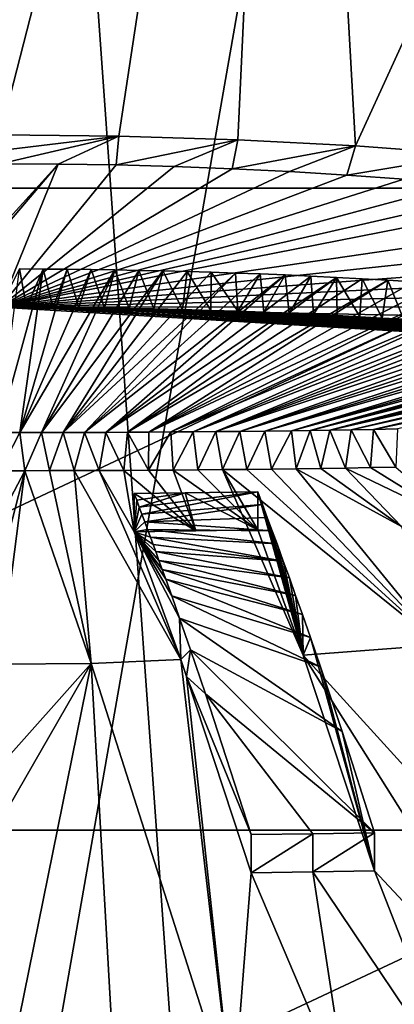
# Model space of a CAD drawing. Header units: millimetres. Extents: x -24 to 24, y 0 to 188.
# Tile 421 of 460: x 0.05 to 0.987, y 172.76 to 175.224. Entities that reach past the tile are written whole.
import ezdxf

# ---------------------------------------------------------------- set-up
doc = ezdxf.new("R2010")
doc.units = ezdxf.units.MM
doc.header["$LTSCALE"] = 58.620611
for name, color, linetype in [('169', 7, 'CONTINUOUS'), ('402', 7, 'CONTINUOUS'), ('409', 7, 'CONTINUOUS'), ('410', 7, 'CONTINUOUS'), ('413', 7, 'CONTINUOUS'), ('415', 7, 'CONTINUOUS'), ('423', 7, 'CONTINUOUS'), ('424', 7, 'CONTINUOUS'), ('425', 7, 'CONTINUOUS'), ('426', 7, 'CONTINUOUS'), ('431', 7, 'CONTINUOUS'), ('432', 7, 'CONTINUOUS'), ('78', 7, 'CONTINUOUS'), ('80', 7, 'CONTINUOUS')]:
    doc.layers.add(name, color=color, linetype=linetype)

msp = doc.modelspace()

# ---------------------------------------------------------------- linework, layer by layer
at = {"layer": '169', "color": 7, "linetype": 'CONTINUOUS'}
for points in [[(0, 147.642, 255.5309), (2.2148, 147.6112, 255.4333), (0, 178.708, 246.0331), (0, 147.642, 255.5309)], [(0, 178.708, 246.0331), (2.2148, 147.6112, 255.4333), (2.2341, 178.675, 245.9355), (0, 178.708, 246.0331)]]:
    msp.add_3dface(points, dxfattribs=at)
at = {"layer": '402', "color": 7, "linetype": 'CONTINUOUS'}
for points in [[(-0.7292, 177.7776, 235.2045), (0.7295, 177.7774, 235.2045), (-0.595, 174.9235, 226.152), (-0.7292, 177.7776, 235.2045)], [(-0.595, 174.9235, 226.152), (0.7295, 177.7774, 235.2045), (-0.2978, 174.9327, 226.1809), (-0.595, 174.9235, 226.152)], [(0.7295, 177.7774, 235.2045), (0.0003, 174.9357, 226.1905), (-0.2978, 174.9327, 226.1809), (0.7295, 177.7774, 235.2045)], [(0.0003, 174.9357, 226.1905), (0.7295, 177.7774, 235.2045), (0.2984, 174.9326, 226.1809), (0.0003, 174.9357, 226.1905)], [(0.2984, 174.9326, 226.1809), (0.7295, 177.7774, 235.2045), (0.5956, 174.9233, 226.152), (0.2984, 174.9326, 226.1809)], [(0.5956, 174.9233, 226.152), (0.7295, 177.7774, 235.2045), (0.8898, 174.9079, 226.1041), (0.5956, 174.9233, 226.152)], [(0.7295, 177.7774, 235.2045), (2.1799, 177.7285, 235.0575), (0.8898, 174.9079, 226.1041), (0.7295, 177.7774, 235.2045)], [(0.8898, 174.9079, 226.1041), (2.1799, 177.7285, 235.0575), (1.1791, 174.8865, 226.0375), (0.8898, 174.9079, 226.1041)]]:
    msp.add_3dface(points, dxfattribs=at)
at = {"layer": '409', "color": 7, "linetype": 'CONTINUOUS'}
for points in [[(0.0003, 174.9357, 226.1905), (0.2984, 174.9326, 226.1809), (0.0003, 174.8963, 226.0544), (0.0003, 174.9357, 226.1905)], [(0.2984, 174.9326, 226.1809), (0.0003, 174.8633, 225.9165), (0.0003, 174.8963, 226.0544), (0.2984, 174.9326, 226.1809)], [(0.0003, 174.8633, 225.9165), (0.2984, 174.9326, 226.1809), (0.1463, 174.8625, 225.9141), (0.0003, 174.8633, 225.9165)], [(0.1463, 174.8625, 225.9141), (0.2984, 174.9326, 226.1809), (0.2915, 174.8602, 225.9067), (0.1463, 174.8625, 225.9141)], [(0.2984, 174.9326, 226.1809), (0.5956, 174.9233, 226.152), (0.2915, 174.8602, 225.9067), (0.2984, 174.9326, 226.1809)], [(0.2915, 174.8602, 225.9067), (0.5956, 174.9233, 226.152), (0.4366, 174.8562, 225.8945), (0.2915, 174.8602, 225.9067)], [(0.4366, 174.8562, 225.8945), (0.5956, 174.9233, 226.152), (0.5814, 174.8507, 225.8775), (0.4366, 174.8562, 225.8945)], [(0.5956, 174.9233, 226.152), (0.8898, 174.9079, 226.1041), (0.5814, 174.8507, 225.8775), (0.5956, 174.9233, 226.152)], [(0.5814, 174.8507, 225.8775), (0.8898, 174.9079, 226.1041), (0.7254, 174.8437, 225.8555), (0.5814, 174.8507, 225.8775)], [(0.7254, 174.8437, 225.8555), (0.8898, 174.9079, 226.1041), (0.8687, 174.8351, 225.8287), (0.7254, 174.8437, 225.8555)], [(0.8898, 174.9079, 226.1041), (1.1791, 174.8865, 226.0375), (0.8687, 174.8351, 225.8287), (0.8898, 174.9079, 226.1041)], [(0.8687, 174.8351, 225.8287), (1.1791, 174.8865, 226.0375), (1.011, 174.8249, 225.7971), (0.8687, 174.8351, 225.8287)]]:
    msp.add_3dface(points, dxfattribs=at)
at = {"layer": '410', "color": 7, "linetype": 'CONTINUOUS'}
for points in [[(0.0003, 174.8633, 225.9165), (0.1463, 174.8625, 225.9141), (0.0003, 174.7024, 225.1958), (0.0003, 174.8633, 225.9165)], [(0.1463, 174.8625, 225.9141), (0.2915, 174.8602, 225.9067), (0.0003, 174.5045, 224.3822), (0.1463, 174.8625, 225.9141)], [(0.1463, 174.8625, 225.9141), (0.0003, 174.5045, 224.3822), (0.0003, 174.6911, 225.1477), (0.1463, 174.8625, 225.9141)], [(0.0003, 174.7024, 225.1958), (0.1463, 174.8625, 225.9141), (0.0003, 174.6911, 225.1477), (0.0003, 174.7024, 225.1958)], [(0.2915, 174.8602, 225.9067), (0.4366, 174.8562, 225.8945), (0.0003, 174.5045, 224.3822), (0.2915, 174.8602, 225.9067)], [(0.4366, 174.8562, 225.8945), (0.5814, 174.8507, 225.8775), (0.0003, 174.5045, 224.3822), (0.4366, 174.8562, 225.8945)], [(0.5814, 174.8507, 225.8775), (0.7254, 174.8437, 225.8555), (0.0003, 174.5045, 224.3822), (0.5814, 174.8507, 225.8775)], [(0.7254, 174.8437, 225.8555), (0.8687, 174.8351, 225.8287), (0.0003, 174.5045, 224.3822), (0.7254, 174.8437, 225.8555)], [(0.8687, 174.8351, 225.8287), (1.011, 174.8249, 225.7971), (0.0003, 174.5045, 224.3822), (0.8687, 174.8351, 225.8287)], [(1.011, 174.8249, 225.7971), (1.1519, 174.8133, 225.7607), (0.0003, 174.5045, 224.3822), (1.011, 174.8249, 225.7971)], [(1.1519, 174.8133, 225.7607), (1.2913, 174.8001, 225.7196), (0.0003, 174.5045, 224.3822), (1.1519, 174.8133, 225.7607)], [(1.2913, 174.8001, 225.7196), (1.4289, 174.7854, 225.6739), (0.0003, 174.5045, 224.3822), (1.2913, 174.8001, 225.7196)], [(1.4289, 174.7854, 225.6739), (1.6976, 174.7518, 225.569), (0.0003, 174.5045, 224.3822), (1.4289, 174.7854, 225.6739)], [(1.6976, 174.7518, 225.569), (1.9568, 174.7126, 225.4466), (0.0003, 174.5045, 224.3822), (1.6976, 174.7518, 225.569)], [(1.9568, 174.7126, 225.4466), (2.2055, 174.6682, 225.3076), (0.0003, 174.5045, 224.3822), (1.9568, 174.7126, 225.4466)], [(2.2055, 174.6682, 225.3076), (2.4421, 174.6186, 225.1527), (0.0003, 174.5045, 224.3822), (2.2055, 174.6682, 225.3076)], [(2.4421, 174.6186, 225.1527), (2.6657, 174.5644, 224.9829), (0.0003, 174.5045, 224.3822), (2.4421, 174.6186, 225.1527)], [(2.6657, 174.5644, 224.9829), (2.8755, 174.5057, 224.7989), (0.0003, 174.5045, 224.3822), (2.6657, 174.5644, 224.9829)], [(2.8755, 174.5057, 224.7989), (3.0703, 174.4428, 224.6018), (0.0003, 174.5045, 224.3822), (2.8755, 174.5057, 224.7989)], [(3.0703, 174.4428, 224.6018), (3.1602, 174.4106, 224.5006), (0.0003, 174.5045, 224.3822), (3.0703, 174.4428, 224.6018)], [(0.0003, 174.5045, 224.3822), (3.1602, 174.4106, 224.5006), (3.1475, 174.3151, 224.1243), (0.0003, 174.5045, 224.3822)], [(0.0675, 174.5043, 224.3819), (0.0003, 174.5045, 224.3822), (3.1475, 174.3151, 224.1243), (0.0675, 174.5043, 224.3819)], [(0.1336, 174.5039, 224.3809), (0.0675, 174.5043, 224.3819), (3.1475, 174.3151, 224.1243), (0.1336, 174.5039, 224.3809)], [(0.1984, 174.5033, 224.3795), (0.1336, 174.5039, 224.3809), (3.1475, 174.3151, 224.1243), (0.1984, 174.5033, 224.3795)], [(0.262, 174.5024, 224.3775), (0.1984, 174.5033, 224.3795), (3.1475, 174.3151, 224.1243), (0.262, 174.5024, 224.3775)], [(0.3244, 174.5013, 224.3751), (0.262, 174.5024, 224.3775), (3.1475, 174.3151, 224.1243), (0.3244, 174.5013, 224.3751)], [(0.3857, 174.5, 224.3722), (0.3244, 174.5013, 224.3751), (3.1475, 174.3151, 224.1243), (0.3857, 174.5, 224.3722)], [(0.4578, 174.4983, 224.3682), (0.3857, 174.5, 224.3722), (3.1475, 174.3151, 224.1243), (0.4578, 174.4983, 224.3682)], [(0.528, 174.4962, 224.3636), (0.4578, 174.4983, 224.3682), (3.1475, 174.3151, 224.1243), (0.528, 174.4962, 224.3636)], [(0.5958, 174.494, 224.3585), (0.528, 174.4962, 224.3636), (3.1475, 174.3151, 224.1243), (0.5958, 174.494, 224.3585)], [(0.6612, 174.4915, 224.3529), (0.5958, 174.494, 224.3585), (3.1475, 174.3151, 224.1243), (0.6612, 174.4915, 224.3529)], [(0.7242, 174.4889, 224.347), (0.6612, 174.4915, 224.3529), (3.1475, 174.3151, 224.1243), (0.7242, 174.4889, 224.347)], [(0.785, 174.4862, 224.3408), (0.7242, 174.4889, 224.347), (3.1475, 174.3151, 224.1243), (0.785, 174.4862, 224.3408)], [(0.844, 174.4833, 224.3341), (0.785, 174.4862, 224.3408), (3.1475, 174.3151, 224.1243), (0.844, 174.4833, 224.3341)], [(0.9012, 174.4803, 224.3272), (0.844, 174.4833, 224.3341), (3.1475, 174.3151, 224.1243), (0.9012, 174.4803, 224.3272)], [(0.9565, 174.4772, 224.32), (0.9012, 174.4803, 224.3272), (3.1475, 174.3151, 224.1243), (0.9565, 174.4772, 224.32)], [(1.0099, 174.474, 224.3125), (0.9565, 174.4772, 224.32), (3.1475, 174.3151, 224.1243), (1.0099, 174.474, 224.3125)], [(0.0003, 174.095, 222.8861), (0.0627, 174.095, 222.8865), (0.0003, 173.9768, 222.4909), (0.0003, 174.095, 222.8861)], [(0.0003, 173.9768, 222.4909), (0.0627, 174.095, 222.8865), (0.0003, 173.8547, 222.0969), (0.0003, 173.9768, 222.4909)], [(0.0003, 173.8547, 222.0969), (0.0627, 174.095, 222.8865), (0.0003, 173.6107, 221.3477), (0.0003, 173.8547, 222.0969)], [(0.0003, 173.6107, 221.3477), (0.0627, 174.095, 222.8865), (0.2288, 173.6127, 221.3558), (0.0003, 173.6107, 221.3477)], [(0.0627, 174.095, 222.8865), (0.1249, 174.0952, 222.8874), (0.2288, 173.6127, 221.3558), (0.0627, 174.095, 222.8865)], [(0.1249, 174.0952, 222.8874), (0.1868, 174.0953, 222.8888), (0.2288, 173.6127, 221.3558), (0.1249, 174.0952, 222.8874)], [(0.1868, 174.0953, 222.8888), (0.2488, 174.0956, 222.8908), (0.4529, 173.6224, 221.3905), (0.1868, 174.0953, 222.8888)], [(0.2288, 173.6127, 221.3558), (0.1868, 174.0953, 222.8888), (0.4529, 173.6224, 221.3905), (0.2288, 173.6127, 221.3558)], [(0.2488, 174.0956, 222.8908), (0.3106, 174.0959, 222.8934), (0.3366, 173.9425, 222.3837), (0.2488, 174.0956, 222.8908)], [(0.4529, 173.6224, 221.3905), (0.2488, 174.0956, 222.8908), (0.3366, 173.9425, 222.3837), (0.4529, 173.6224, 221.3905)], [(0.3106, 174.0959, 222.8934), (0.3724, 174.0962, 222.8964), (0.4912, 173.9444, 222.395), (0.3106, 174.0959, 222.8934)], [(0.3366, 173.9425, 222.3837), (0.3106, 174.0959, 222.8934), (0.4912, 173.9444, 222.395), (0.3366, 173.9425, 222.3837)], [(0.3724, 174.0962, 222.8964), (0.434, 174.0967, 222.9), (0.4912, 173.9444, 222.395), (0.3724, 174.0962, 222.8964)], [(0.434, 174.0967, 222.9), (0.4956, 174.0972, 222.9042), (0.6455, 173.9469, 222.4106), (0.434, 174.0967, 222.9)], [(0.4912, 173.9444, 222.395), (0.434, 174.0967, 222.9), (0.6455, 173.9469, 222.4106), (0.4912, 173.9444, 222.395)], [(0.4956, 174.0972, 222.9042), (0.5571, 174.0977, 222.9089), (0.6455, 173.9469, 222.4106), (0.4956, 174.0972, 222.9042)], [(0.5571, 174.0977, 222.9089), (0.6185, 174.0984, 222.9143), (1.1011, 173.6592, 221.5396), (0.5571, 174.0977, 222.9089)], [(0.6455, 173.9469, 222.4106), (0.5571, 174.0977, 222.9089), (0.7594, 173.6336, 221.4381), (0.6455, 173.9469, 222.4106)], [(0.7594, 173.6336, 221.4381), (0.5571, 174.0977, 222.9089), (1.1011, 173.6592, 221.5396), (0.7594, 173.6336, 221.4381)], [(0.6185, 174.0984, 222.9143), (0.6799, 174.0991, 222.9202), (1.1011, 173.6592, 221.5396), (0.6185, 174.0984, 222.9143)], [(0.6799, 174.0991, 222.9202), (0.7415, 174.0999, 222.9267), (1.1011, 173.6592, 221.5396), (0.6799, 174.0991, 222.9202)], [(0.7415, 174.0999, 222.9267), (0.8031, 174.1008, 222.9338), (1.0056, 173.9556, 222.4635), (0.7415, 174.0999, 222.9267)], [(1.1011, 173.6592, 221.5396), (0.7415, 174.0999, 222.9267), (1.0056, 173.9556, 222.4635), (1.1011, 173.6592, 221.5396)], [(0.8031, 174.1008, 222.9338), (0.8651, 174.1018, 222.9416), (1.0056, 173.9556, 222.4635), (0.8031, 174.1008, 222.9338)], [(0.8651, 174.1018, 222.9416), (0.9276, 174.1029, 222.9502), (1.1576, 173.9605, 222.493), (0.8651, 174.1018, 222.9416)], [(1.0056, 173.9556, 222.4635), (0.8651, 174.1018, 222.9416), (1.1576, 173.9605, 222.493), (1.0056, 173.9556, 222.4635)], [(0.9276, 174.1029, 222.9502), (0.9907, 174.1041, 222.9596), (1.1576, 173.9605, 222.493), (0.9276, 174.1029, 222.9502)], [(1.7004, 172.5984, 218.7393), (0.7594, 173.6336, 221.4381), (1.1011, 173.6592, 221.5396), (1.7004, 172.5984, 218.7393)], [(1.7004, 172.5984, 218.7393), (1.4315, 172.5657, 218.6338), (0.7594, 173.6336, 221.4381), (1.7004, 172.5984, 218.7393)], [(0.7594, 173.6336, 221.4381), (1.4315, 172.5657, 218.6338), (0.938, 173.0936, 219.9285), (0.7594, 173.6336, 221.4381)], [(0.2924, 172.4931, 218.3994), (0.0003, 172.4901, 218.3895), (0.2288, 173.6127, 221.3558), (0.2924, 172.4931, 218.3994)], [(0.2288, 173.6127, 221.3558), (0.0003, 172.4901, 218.3895), (0.0003, 173.2162, 220.2271), (0.2288, 173.6127, 221.3558)], [(0.0003, 173.6107, 221.3477), (0.2288, 173.6127, 221.3558), (0.0003, 173.3568, 220.6149), (0.0003, 173.6107, 221.3477)], [(0.0003, 173.3568, 220.6149), (0.2288, 173.6127, 221.3558), (0.0003, 173.2162, 220.2271), (0.0003, 173.3568, 220.6149)], [(0.5837, 172.5023, 218.429), (0.2288, 173.6127, 221.3558), (0.4529, 173.6224, 221.3905), (0.5837, 172.5023, 218.429)], [(0.5837, 172.5023, 218.429), (0.2924, 172.4931, 218.3994), (0.2288, 173.6127, 221.3558), (0.5837, 172.5023, 218.429)], [(0.5837, 172.5023, 218.429), (0.4529, 173.6224, 221.3905), (0.4677, 173.5799, 221.2649), (0.5837, 172.5023, 218.429)], [(0.6293, 173.0888, 219.8993), (0.5837, 172.5023, 218.429), (0.4677, 173.5799, 221.2649), (0.6293, 173.0888, 219.8993)], [(0.8718, 172.5175, 218.4782), (0.5837, 172.5023, 218.429), (0.6293, 173.0888, 219.8993), (0.8718, 172.5175, 218.4782)], [(0.7838, 173.091, 219.9125), (0.8718, 172.5175, 218.4782), (0.6293, 173.0888, 219.8993), (0.7838, 173.091, 219.9125)], [(0.938, 173.0936, 219.9285), (1.1548, 172.5387, 218.5466), (0.7838, 173.091, 219.9125), (0.938, 173.0936, 219.9285)], [(1.1548, 172.5387, 218.5466), (0.8718, 172.5175, 218.4782), (0.7838, 173.091, 219.9125), (1.1548, 172.5387, 218.5466)], [(1.4315, 172.5657, 218.6338), (1.1548, 172.5387, 218.5466), (0.938, 173.0936, 219.9285), (1.4315, 172.5657, 218.6338)]]:
    msp.add_3dface(points, dxfattribs=at)
at = {"layer": '413', "color": 7, "linetype": 'CONTINUOUS'}
for points in [[(0.3429, 174.0214, 222.3003), (0.3366, 174.0379, 222.3537), (0.4639, 174.0394, 222.3627), (0.3429, 174.0214, 222.3003)], [(0.3493, 174.0041, 222.2447), (0.3429, 174.0214, 222.3003), (0.4639, 174.0394, 222.3627), (0.3493, 174.0041, 222.2447)], [(0.3561, 173.986, 222.1866), (0.3493, 174.0041, 222.2447), (0.6455, 174.0423, 222.3805), (0.3561, 173.986, 222.1866)], [(0.6455, 174.0423, 222.3805), (0.3493, 174.0041, 222.2447), (0.4639, 174.0394, 222.3627), (0.6455, 174.0423, 222.3805)], [(0.6574, 174.0108, 222.2788), (0.3561, 173.986, 222.1866), (0.6455, 174.0423, 222.3805), (0.6574, 174.0108, 222.2788)], [(0.3632, 173.967, 222.1261), (0.3561, 173.986, 222.1866), (0.6574, 174.0108, 222.2788), (0.3632, 173.967, 222.1261)], [(0.6696, 173.9781, 222.1744), (0.3632, 173.967, 222.1261), (0.6574, 174.0108, 222.2788), (0.6696, 173.9781, 222.1744)], [(0.6819, 173.9449, 222.0692), (0.3632, 173.967, 222.1261), (0.6696, 173.9781, 222.1744), (0.6819, 173.9449, 222.0692)], [(0.3703, 173.9477, 222.065), (0.3632, 173.967, 222.1261), (0.6819, 173.9449, 222.0692), (0.3703, 173.9477, 222.065)], [(0.3773, 173.9288, 222.0053), (0.3703, 173.9477, 222.065), (0.694, 173.9119, 221.9658), (0.3773, 173.9288, 222.0053)], [(0.694, 173.9119, 221.9658), (0.3703, 173.9477, 222.065), (0.6819, 173.9449, 222.0692), (0.694, 173.9119, 221.9658)], [(0.384, 173.9106, 221.9482), (0.3773, 173.9288, 222.0053), (0.7096, 173.8691, 221.8327), (0.384, 173.9106, 221.9482)], [(0.7096, 173.8691, 221.8327), (0.3773, 173.9288, 222.0053), (0.694, 173.9119, 221.9658), (0.7096, 173.8691, 221.8327)], [(0.3904, 173.8931, 221.8937), (0.384, 173.9106, 221.9482), (0.7096, 173.8691, 221.8327), (0.3904, 173.8931, 221.8937)], [(0.3986, 173.8704, 221.8234), (0.3904, 173.8931, 221.8937), (0.7248, 173.8268, 221.7028), (0.3986, 173.8704, 221.8234)], [(0.7248, 173.8268, 221.7028), (0.3904, 173.8931, 221.8937), (0.7096, 173.8691, 221.8327), (0.7248, 173.8268, 221.7028)], [(0.4068, 173.8476, 221.7531), (0.3986, 173.8704, 221.8234), (0.7404, 173.783, 221.5699), (0.4068, 173.8476, 221.7531)], [(0.7404, 173.783, 221.5699), (0.3986, 173.8704, 221.8234), (0.7248, 173.8268, 221.7028), (0.7404, 173.783, 221.5699)], [(0.4155, 173.8235, 221.6792), (0.4068, 173.8476, 221.7531), (0.7574, 173.7348, 221.4253), (0.4155, 173.8235, 221.6792)], [(0.7574, 173.7348, 221.4253), (0.4068, 173.8476, 221.7531), (0.7404, 173.783, 221.5699), (0.7574, 173.7348, 221.4253)], [(0.4305, 173.7816, 221.5518), (0.4155, 173.8235, 221.6792), (0.7773, 173.6777, 221.2562), (0.4305, 173.7816, 221.5518)], [(0.7773, 173.6777, 221.2562), (0.4155, 173.8235, 221.6792), (0.7574, 173.7348, 221.4253), (0.7773, 173.6777, 221.2562)], [(0.4502, 173.7257, 221.3839), (0.4305, 173.7816, 221.5518), (0.8025, 173.6042, 221.0422), (0.4502, 173.7257, 221.3839)], [(0.8025, 173.6042, 221.0422), (0.4305, 173.7816, 221.5518), (0.7773, 173.6777, 221.2562), (0.8025, 173.6042, 221.0422)], [(0.4776, 173.6466, 221.1507), (0.4502, 173.7257, 221.3839), (0.8568, 173.4421, 220.5829), (0.4776, 173.6466, 221.1507)], [(0.8568, 173.4421, 220.5829), (0.4502, 173.7257, 221.3839), (0.8025, 173.6042, 221.0422), (0.8568, 173.4421, 220.5829)], [(0.5151, 173.5364, 220.8328), (0.4776, 173.6466, 221.1507), (0.938, 173.1892, 219.8984), (0.5151, 173.5364, 220.8328)], [(0.938, 173.1892, 219.8984), (0.4776, 173.6466, 221.1507), (0.8568, 173.4421, 220.5829), (0.938, 173.1892, 219.8984)], [(0.6293, 173.1844, 219.8692), (0.5151, 173.5364, 220.8328), (0.7838, 173.1865, 219.8824), (0.6293, 173.1844, 219.8692)], [(0.7838, 173.1865, 219.8824), (0.5151, 173.5364, 220.8328), (0.938, 173.1892, 219.8984), (0.7838, 173.1865, 219.8824)]]:
    msp.add_3dface(points, dxfattribs=at)
at = {"layer": '415', "color": 7, "linetype": 'CONTINUOUS'}
for points in [[(0.0499, 174.5999, 224.3519), (0.1093, 174.5996, 224.3512), (-0.0037, 174.1904, 222.8561), (0.0499, 174.5999, 224.3519)], [(-0.0037, 174.1904, 222.8561), (0.1093, 174.5996, 224.3512), (0.0506, 174.1904, 222.8563), (-0.0037, 174.1904, 222.8561)], [(0.1093, 174.5996, 224.3512), (0.1689, 174.5991, 224.3501), (0.0506, 174.1904, 222.8563), (0.1093, 174.5996, 224.3512)], [(0.1689, 174.5991, 224.3501), (0.2286, 174.5984, 224.3485), (0.0506, 174.1904, 222.8563), (0.1689, 174.5991, 224.3501)], [(0.2286, 174.5984, 224.3485), (0.2884, 174.5975, 224.3464), (0.0506, 174.1904, 222.8563), (0.2286, 174.5984, 224.3485)], [(0.0506, 174.1904, 222.8563), (0.2884, 174.5975, 224.3464), (0.1048, 174.1905, 222.857), (0.0506, 174.1904, 222.8563)], [(0.2884, 174.5975, 224.3464), (0.3483, 174.5964, 224.3439), (0.1048, 174.1905, 222.857), (0.2884, 174.5975, 224.3464)], [(0.3483, 174.5964, 224.3439), (0.4084, 174.595, 224.3409), (0.1048, 174.1905, 222.857), (0.3483, 174.5964, 224.3439)], [(0.1048, 174.1905, 222.857), (0.4084, 174.595, 224.3409), (0.1587, 174.1906, 222.8581), (0.1048, 174.1905, 222.857)], [(0.4084, 174.595, 224.3409), (0.4688, 174.5935, 224.3374), (0.1587, 174.1906, 222.8581), (0.4084, 174.595, 224.3409)], [(0.4688, 174.5935, 224.3374), (0.5294, 174.5917, 224.3334), (0.1587, 174.1906, 222.8581), (0.4688, 174.5935, 224.3374)], [(0.5294, 174.5917, 224.3334), (0.5902, 174.5897, 224.3288), (0.1587, 174.1906, 222.8581), (0.5294, 174.5917, 224.3334)], [(0.1587, 174.1906, 222.8581), (0.5902, 174.5897, 224.3288), (0.2124, 174.1908, 222.8595), (0.1587, 174.1906, 222.8581)], [(0.5902, 174.5897, 224.3288), (0.6518, 174.5874, 224.3237), (0.2124, 174.1908, 222.8595), (0.5902, 174.5897, 224.3288)], [(0.6518, 174.5874, 224.3237), (0.7143, 174.5849, 224.3179), (0.2124, 174.1908, 222.8595), (0.6518, 174.5874, 224.3237)], [(0.2124, 174.1908, 222.8595), (0.7143, 174.5849, 224.3179), (0.266, 174.191, 222.8614), (0.2124, 174.1908, 222.8595)], [(0.7143, 174.5849, 224.3179), (0.7781, 174.5821, 224.3114), (0.266, 174.191, 222.8614), (0.7143, 174.5849, 224.3179)], [(0.7781, 174.5821, 224.3114), (0.8423, 174.579, 224.3042), (0.266, 174.191, 222.8614), (0.7781, 174.5821, 224.3114)], [(0.266, 174.191, 222.8614), (0.8423, 174.579, 224.3042), (0.3196, 174.1913, 222.8637), (0.266, 174.191, 222.8614)], [(0.8423, 174.579, 224.3042), (0.9065, 174.5756, 224.2964), (0.3196, 174.1913, 222.8637), (0.8423, 174.579, 224.3042)], [(0.9065, 174.5756, 224.2964), (0.9715, 174.5719, 224.2879), (0.3196, 174.1913, 222.8637), (0.9065, 174.5756, 224.2964)], [(0.3196, 174.1913, 222.8637), (0.9715, 174.5719, 224.2879), (0.3735, 174.1916, 222.8664), (0.3196, 174.1913, 222.8637)], [(0.9715, 174.5719, 224.2879), (1.0362, 174.5679, 224.2786), (0.3735, 174.1916, 222.8664), (0.9715, 174.5719, 224.2879)], [(1.0362, 174.5679, 224.2786), (1.0991, 174.5637, 224.2687), (0.3735, 174.1916, 222.8664), (1.0362, 174.5679, 224.2786)], [(1.0991, 174.5637, 224.2687), (1.1601, 174.5594, 224.2585), (0.3735, 174.1916, 222.8664), (1.0991, 174.5637, 224.2687)], [(0.3735, 174.1916, 222.8664), (1.1601, 174.5594, 224.2585), (0.4281, 174.192, 222.8696), (0.3735, 174.1916, 222.8664)], [(1.1601, 174.5594, 224.2585), (1.2194, 174.5549, 224.248), (0.4281, 174.192, 222.8696), (1.1601, 174.5594, 224.2585)], [(1.2194, 174.5549, 224.248), (1.2765, 174.5504, 224.2371), (0.4281, 174.192, 222.8696), (1.2194, 174.5549, 224.248)], [(0.4281, 174.192, 222.8696), (1.2765, 174.5504, 224.2371), (0.4838, 174.1925, 222.8733), (0.4281, 174.192, 222.8696)], [(1.2765, 174.5504, 224.2371), (1.3309, 174.5457, 224.226), (0.4838, 174.1925, 222.8733), (1.2765, 174.5504, 224.2371)], [(1.3309, 174.5457, 224.226), (1.3829, 174.5411, 224.2149), (0.4838, 174.1925, 222.8733), (1.3309, 174.5457, 224.226)], [(0.4838, 174.1925, 222.8733), (1.3829, 174.5411, 224.2149), (0.5411, 174.193, 222.8776), (0.4838, 174.1925, 222.8733)], [(1.3829, 174.5411, 224.2149), (1.4327, 174.5365, 224.2036), (0.5411, 174.193, 222.8776), (1.3829, 174.5411, 224.2149)], [(1.4327, 174.5365, 224.2036), (1.4807, 174.5317, 224.192), (0.5411, 174.193, 222.8776), (1.4327, 174.5365, 224.2036)], [(1.4807, 174.5317, 224.192), (1.5378, 174.5258, 224.1774), (0.5411, 174.193, 222.8776), (1.4807, 174.5317, 224.192)], [(0.5411, 174.193, 222.8776), (1.5378, 174.5258, 224.1774), (0.6007, 174.1936, 222.8826), (0.5411, 174.193, 222.8776)], [(1.5378, 174.5258, 224.1774), (1.5921, 174.5199, 224.1627), (0.6007, 174.1936, 222.8826), (1.5378, 174.5258, 224.1774)], [(1.5921, 174.5199, 224.1627), (1.6436, 174.514, 224.1477), (0.6007, 174.1936, 222.8826), (1.5921, 174.5199, 224.1627)], [(0.6007, 174.1936, 222.8826), (1.6436, 174.514, 224.1477), (0.6633, 174.1943, 222.8884), (0.6007, 174.1936, 222.8826)], [(1.6436, 174.514, 224.1477), (1.6923, 174.5081, 224.1327), (0.6633, 174.1943, 222.8884), (1.6436, 174.514, 224.1477)], [(1.6923, 174.5081, 224.1327), (1.7386, 174.5022, 224.1176), (0.6633, 174.1943, 222.8884), (1.6923, 174.5081, 224.1327)], [(0.6633, 174.1943, 222.8884), (1.7386, 174.5022, 224.1176), (0.7298, 174.1952, 222.8953), (0.6633, 174.1943, 222.8884)], [(1.7386, 174.5022, 224.1176), (1.7824, 174.4963, 224.1025), (0.7298, 174.1952, 222.8953), (1.7386, 174.5022, 224.1176)], [(1.7824, 174.4963, 224.1025), (1.8238, 174.4905, 224.0873), (0.7298, 174.1952, 222.8953), (1.7824, 174.4963, 224.1025)], [(0.7298, 174.1952, 222.8953), (1.8238, 174.4905, 224.0873), (0.7768, 174.1958, 222.9006), (0.7298, 174.1952, 222.8953)], [(1.8238, 174.4905, 224.0873), (1.8631, 174.4847, 224.0721), (0.7768, 174.1958, 222.9006), (1.8238, 174.4905, 224.0873)], [(1.8631, 174.4847, 224.0721), (1.9001, 174.4791, 224.0569), (0.7768, 174.1958, 222.9006), (1.8631, 174.4847, 224.0721)], [(0.7768, 174.1958, 222.9006), (1.9001, 174.4791, 224.0569), (0.8264, 174.1966, 222.9066), (0.7768, 174.1958, 222.9006)], [(1.9001, 174.4791, 224.0569), (1.9351, 174.4734, 224.0418), (0.8264, 174.1966, 222.9066), (1.9001, 174.4791, 224.0569)], [(1.9351, 174.4734, 224.0418), (1.9682, 174.4679, 224.0267), (0.8264, 174.1966, 222.9066), (1.9351, 174.4734, 224.0418)], [(1.9682, 174.4679, 224.0267), (1.9993, 174.4624, 224.0117), (0.8264, 174.1966, 222.9066), (1.9682, 174.4679, 224.0267)], [(0.8264, 174.1966, 222.9066), (1.9993, 174.4624, 224.0117), (0.879, 174.1975, 222.9134), (0.8264, 174.1966, 222.9066)], [(1.9993, 174.4624, 224.0117), (2.038, 174.4552, 223.9918), (0.879, 174.1975, 222.9134), (1.9993, 174.4624, 224.0117)], [(0.879, 174.1975, 222.9134), (2.038, 174.4552, 223.9918), (0.9351, 174.1985, 222.9212), (0.879, 174.1975, 222.9134)], [(2.038, 174.4552, 223.9918), (2.0735, 174.4482, 223.9721), (0.9351, 174.1985, 222.9212), (2.038, 174.4552, 223.9918)], [(2.0735, 174.4482, 223.9721), (2.1062, 174.4413, 223.9525), (0.9351, 174.1985, 222.9212), (2.0735, 174.4482, 223.9721)], [(0.9351, 174.1985, 222.9212), (2.1062, 174.4413, 223.9525), (0.9951, 174.1996, 222.9301), (0.9351, 174.1985, 222.9212)]]:
    msp.add_3dface(points, dxfattribs=at)
at = {"layer": '423', "color": 7, "linetype": 'CONTINUOUS'}
for points in [[(0.3366, 174.0379, 222.3537), (0.4912, 173.9444, 222.395), (0.4639, 174.0394, 222.3627), (0.3366, 174.0379, 222.3537)], [(0.3366, 173.9425, 222.3837), (0.4912, 173.9444, 222.395), (0.3366, 174.0379, 222.3537), (0.3366, 173.9425, 222.3837)], [(0.6455, 173.9469, 222.4106), (0.6455, 174.0423, 222.3805), (0.4639, 174.0394, 222.3627), (0.6455, 173.9469, 222.4106)], [(0.4912, 173.9444, 222.395), (0.6455, 173.9469, 222.4106), (0.4639, 174.0394, 222.3627), (0.4912, 173.9444, 222.395)]]:
    msp.add_3dface(points, dxfattribs=at)
at = {"layer": '424', "color": 7, "linetype": 'CONTINUOUS'}
for points in [[(0.3366, 173.9425, 222.3837), (0.3366, 174.0379, 222.3537), (0.3429, 174.0214, 222.3003), (0.3366, 173.9425, 222.3837)], [(0.3366, 173.9425, 222.3837), (0.3429, 174.0214, 222.3003), (0.3493, 174.0041, 222.2447), (0.3366, 173.9425, 222.3837)], [(0.3366, 173.9425, 222.3837), (0.3493, 174.0041, 222.2447), (0.3561, 173.986, 222.1866), (0.3366, 173.9425, 222.3837)], [(0.3366, 173.9425, 222.3837), (0.3561, 173.986, 222.1866), (0.3632, 173.967, 222.1261), (0.3366, 173.9425, 222.3837)], [(0.3366, 173.9425, 222.3837), (0.3632, 173.967, 222.1261), (0.3703, 173.9477, 222.065), (0.3366, 173.9425, 222.3837)], [(0.3366, 173.9425, 222.3837), (0.3703, 173.9477, 222.065), (0.3773, 173.9288, 222.0053), (0.3366, 173.9425, 222.3837)], [(0.4529, 173.6224, 221.3905), (0.3366, 173.9425, 222.3837), (0.4502, 173.7257, 221.3839), (0.4529, 173.6224, 221.3905)], [(0.3366, 173.9425, 222.3837), (0.3773, 173.9288, 222.0053), (0.384, 173.9106, 221.9482), (0.3366, 173.9425, 222.3837)], [(0.3366, 173.9425, 222.3837), (0.384, 173.9106, 221.9482), (0.3904, 173.8931, 221.8937), (0.3366, 173.9425, 222.3837)], [(0.3366, 173.9425, 222.3837), (0.3904, 173.8931, 221.8937), (0.3986, 173.8704, 221.8234), (0.3366, 173.9425, 222.3837)], [(0.3366, 173.9425, 222.3837), (0.3986, 173.8704, 221.8234), (0.4068, 173.8476, 221.7531), (0.3366, 173.9425, 222.3837)], [(0.3366, 173.9425, 222.3837), (0.4068, 173.8476, 221.7531), (0.4155, 173.8235, 221.6792), (0.3366, 173.9425, 222.3837)], [(0.3366, 173.9425, 222.3837), (0.4155, 173.8235, 221.6792), (0.4305, 173.7816, 221.5518), (0.3366, 173.9425, 222.3837)], [(0.3366, 173.9425, 222.3837), (0.4305, 173.7816, 221.5518), (0.4502, 173.7257, 221.3839), (0.3366, 173.9425, 222.3837)], [(0.4529, 173.6224, 221.3905), (0.4502, 173.7257, 221.3839), (0.4776, 173.6466, 221.1507), (0.4529, 173.6224, 221.3905)], [(0.4677, 173.5799, 221.2649), (0.4529, 173.6224, 221.3905), (0.4776, 173.6466, 221.1507), (0.4677, 173.5799, 221.2649)], [(0.4677, 173.5799, 221.2649), (0.4776, 173.6466, 221.1507), (0.5151, 173.5364, 220.8328), (0.4677, 173.5799, 221.2649)], [(0.6293, 173.0888, 219.8993), (0.4677, 173.5799, 221.2649), (0.6293, 173.1844, 219.8692), (0.6293, 173.0888, 219.8993)], [(0.4677, 173.5799, 221.2649), (0.5151, 173.5364, 220.8328), (0.6293, 173.1844, 219.8692), (0.4677, 173.5799, 221.2649)]]:
    msp.add_3dface(points, dxfattribs=at)
at = {"layer": '425', "color": 7, "linetype": 'CONTINUOUS'}
for points in [[(0.7838, 173.091, 219.9125), (0.6293, 173.0888, 219.8993), (0.7838, 173.1865, 219.8824), (0.7838, 173.091, 219.9125)], [(0.6293, 173.0888, 219.8993), (0.6293, 173.1844, 219.8692), (0.7838, 173.1865, 219.8824), (0.6293, 173.0888, 219.8993)], [(0.938, 173.0936, 219.9285), (0.7838, 173.091, 219.9125), (0.938, 173.1892, 219.8984), (0.938, 173.0936, 219.9285)], [(0.7838, 173.091, 219.9125), (0.7838, 173.1865, 219.8824), (0.938, 173.1892, 219.8984), (0.7838, 173.091, 219.9125)]]:
    msp.add_3dface(points, dxfattribs=at)
at = {"layer": '426', "color": 7, "linetype": 'CONTINUOUS'}
for points in [[(0.6455, 173.9469, 222.4106), (0.7594, 173.6336, 221.4381), (0.6455, 174.0423, 222.3805), (0.6455, 173.9469, 222.4106)], [(0.7594, 173.6336, 221.4381), (0.6574, 174.0108, 222.2788), (0.6455, 174.0423, 222.3805), (0.7594, 173.6336, 221.4381)], [(0.7594, 173.6336, 221.4381), (0.6696, 173.9781, 222.1744), (0.6574, 174.0108, 222.2788), (0.7594, 173.6336, 221.4381)], [(0.7594, 173.6336, 221.4381), (0.6819, 173.9449, 222.0692), (0.6696, 173.9781, 222.1744), (0.7594, 173.6336, 221.4381)], [(0.7594, 173.6336, 221.4381), (0.694, 173.9119, 221.9658), (0.6819, 173.9449, 222.0692), (0.7594, 173.6336, 221.4381)], [(0.7594, 173.6336, 221.4381), (0.7096, 173.8691, 221.8327), (0.694, 173.9119, 221.9658), (0.7594, 173.6336, 221.4381)], [(0.7594, 173.6336, 221.4381), (0.7248, 173.8268, 221.7028), (0.7096, 173.8691, 221.8327), (0.7594, 173.6336, 221.4381)], [(0.7594, 173.6336, 221.4381), (0.7404, 173.783, 221.5699), (0.7248, 173.8268, 221.7028), (0.7594, 173.6336, 221.4381)], [(0.7594, 173.6336, 221.4381), (0.7574, 173.7348, 221.4253), (0.7404, 173.783, 221.5699), (0.7594, 173.6336, 221.4381)], [(0.7594, 173.6336, 221.4381), (0.7773, 173.6777, 221.2562), (0.7574, 173.7348, 221.4253), (0.7594, 173.6336, 221.4381)], [(0.7594, 173.6336, 221.4381), (0.938, 173.0936, 219.9285), (0.7773, 173.6777, 221.2562), (0.7594, 173.6336, 221.4381)], [(0.938, 173.0936, 219.9285), (0.8025, 173.6042, 221.0422), (0.7773, 173.6777, 221.2562), (0.938, 173.0936, 219.9285)], [(0.938, 173.0936, 219.9285), (0.8568, 173.4421, 220.5829), (0.8025, 173.6042, 221.0422), (0.938, 173.0936, 219.9285)], [(0.938, 173.0936, 219.9285), (0.938, 173.1892, 219.8984), (0.8568, 173.4421, 220.5829), (0.938, 173.0936, 219.9285)]]:
    msp.add_3dface(points, dxfattribs=at)
at = {"layer": '431', "color": 7, "linetype": 'CONTINUOUS'}
for points in [[(0.4956, 174.0972, 222.9042), (0.4838, 174.1925, 222.8733), (0.5411, 174.193, 222.8776), (0.4956, 174.0972, 222.9042)], [(0.5571, 174.0977, 222.9089), (0.4956, 174.0972, 222.9042), (0.5411, 174.193, 222.8776), (0.5571, 174.0977, 222.9089)], [(0.5571, 174.0977, 222.9089), (0.5411, 174.193, 222.8776), (0.6007, 174.1936, 222.8826), (0.5571, 174.0977, 222.9089)], [(0.6185, 174.0984, 222.9143), (0.5571, 174.0977, 222.9089), (0.6007, 174.1936, 222.8826), (0.6185, 174.0984, 222.9143)], [(0.6185, 174.0984, 222.9143), (0.6007, 174.1936, 222.8826), (0.6633, 174.1943, 222.8884), (0.6185, 174.0984, 222.9143)], [(0.6799, 174.0991, 222.9202), (0.6185, 174.0984, 222.9143), (0.6633, 174.1943, 222.8884), (0.6799, 174.0991, 222.9202)], [(0.6799, 174.0991, 222.9202), (0.6633, 174.1943, 222.8884), (0.7298, 174.1952, 222.8953), (0.6799, 174.0991, 222.9202)], [(0.7415, 174.0999, 222.9267), (0.6799, 174.0991, 222.9202), (0.7298, 174.1952, 222.8953), (0.7415, 174.0999, 222.9267)], [(0.7415, 174.0999, 222.9267), (0.7298, 174.1952, 222.8953), (0.7768, 174.1958, 222.9006), (0.7415, 174.0999, 222.9267)], [(0.8031, 174.1008, 222.9338), (0.7415, 174.0999, 222.9267), (0.7768, 174.1958, 222.9006), (0.8031, 174.1008, 222.9338)], [(0.8031, 174.1008, 222.9338), (0.7768, 174.1958, 222.9006), (0.8264, 174.1966, 222.9066), (0.8031, 174.1008, 222.9338)], [(0.8651, 174.1018, 222.9416), (0.8031, 174.1008, 222.9338), (0.8264, 174.1966, 222.9066), (0.8651, 174.1018, 222.9416)], [(0.8651, 174.1018, 222.9416), (0.8264, 174.1966, 222.9066), (0.879, 174.1975, 222.9134), (0.8651, 174.1018, 222.9416)], [(0.9276, 174.1029, 222.9502), (0.8651, 174.1018, 222.9416), (0.879, 174.1975, 222.9134), (0.9276, 174.1029, 222.9502)], [(0.9276, 174.1029, 222.9502), (0.879, 174.1975, 222.9134), (0.9351, 174.1985, 222.9212), (0.9276, 174.1029, 222.9502)], [(0.9907, 174.1041, 222.9596), (0.9276, 174.1029, 222.9502), (0.9351, 174.1985, 222.9212), (0.9907, 174.1041, 222.9596)], [(0.9907, 174.1041, 222.9596), (0.9351, 174.1985, 222.9212), (0.9951, 174.1996, 222.9301), (0.9907, 174.1041, 222.9596)], [(0.0003, 174.095, 222.8861), (-0.0037, 174.1904, 222.8561), (0.0506, 174.1904, 222.8563), (0.0003, 174.095, 222.8861)], [(0.0627, 174.095, 222.8865), (0.0003, 174.095, 222.8861), (0.0506, 174.1904, 222.8563), (0.0627, 174.095, 222.8865)], [(0.0627, 174.095, 222.8865), (0.0506, 174.1904, 222.8563), (0.1048, 174.1905, 222.857), (0.0627, 174.095, 222.8865)], [(0.1249, 174.0952, 222.8874), (0.0627, 174.095, 222.8865), (0.1048, 174.1905, 222.857), (0.1249, 174.0952, 222.8874)], [(0.1249, 174.0952, 222.8874), (0.1048, 174.1905, 222.857), (0.1587, 174.1906, 222.8581), (0.1249, 174.0952, 222.8874)], [(0.1868, 174.0953, 222.8888), (0.1249, 174.0952, 222.8874), (0.1587, 174.1906, 222.8581), (0.1868, 174.0953, 222.8888)], [(0.1868, 174.0953, 222.8888), (0.1587, 174.1906, 222.8581), (0.2124, 174.1908, 222.8595), (0.1868, 174.0953, 222.8888)], [(0.2488, 174.0956, 222.8908), (0.1868, 174.0953, 222.8888), (0.2124, 174.1908, 222.8595), (0.2488, 174.0956, 222.8908)], [(0.2488, 174.0956, 222.8908), (0.2124, 174.1908, 222.8595), (0.266, 174.191, 222.8614), (0.2488, 174.0956, 222.8908)], [(0.3106, 174.0959, 222.8934), (0.2488, 174.0956, 222.8908), (0.266, 174.191, 222.8614), (0.3106, 174.0959, 222.8934)], [(0.3106, 174.0959, 222.8934), (0.266, 174.191, 222.8614), (0.3196, 174.1913, 222.8637), (0.3106, 174.0959, 222.8934)], [(0.3724, 174.0962, 222.8964), (0.3106, 174.0959, 222.8934), (0.3196, 174.1913, 222.8637), (0.3724, 174.0962, 222.8964)], [(0.3724, 174.0962, 222.8964), (0.3196, 174.1913, 222.8637), (0.3735, 174.1916, 222.8664), (0.3724, 174.0962, 222.8964)], [(0.434, 174.0967, 222.9), (0.3724, 174.0962, 222.8964), (0.4281, 174.192, 222.8696), (0.434, 174.0967, 222.9)], [(0.3724, 174.0962, 222.8964), (0.3735, 174.1916, 222.8664), (0.4281, 174.192, 222.8696), (0.3724, 174.0962, 222.8964)], [(0.434, 174.0967, 222.9), (0.4281, 174.192, 222.8696), (0.4838, 174.1925, 222.8733), (0.434, 174.0967, 222.9)], [(0.4956, 174.0972, 222.9042), (0.434, 174.0967, 222.9), (0.4838, 174.1925, 222.8733), (0.4956, 174.0972, 222.9042)]]:
    msp.add_3dface(points, dxfattribs=at)
at = {"layer": '432', "color": 7, "linetype": 'CONTINUOUS'}
for points in [[(0.0003, 174.5045, 224.3822), (0.0675, 174.5043, 224.3819), (0.0499, 174.5999, 224.3519), (0.0003, 174.5045, 224.3822)], [(0.0675, 174.5043, 224.3819), (0.1093, 174.5996, 224.3512), (0.0499, 174.5999, 224.3519), (0.0675, 174.5043, 224.3819)], [(0.0675, 174.5043, 224.3819), (0.1336, 174.5039, 224.3809), (0.1093, 174.5996, 224.3512), (0.0675, 174.5043, 224.3819)], [(0.1336, 174.5039, 224.3809), (0.1689, 174.5991, 224.3501), (0.1093, 174.5996, 224.3512), (0.1336, 174.5039, 224.3809)], [(0.1336, 174.5039, 224.3809), (0.1984, 174.5033, 224.3795), (0.1689, 174.5991, 224.3501), (0.1336, 174.5039, 224.3809)], [(0.1984, 174.5033, 224.3795), (0.2286, 174.5984, 224.3485), (0.1689, 174.5991, 224.3501), (0.1984, 174.5033, 224.3795)], [(0.1984, 174.5033, 224.3795), (0.262, 174.5024, 224.3775), (0.2286, 174.5984, 224.3485), (0.1984, 174.5033, 224.3795)], [(0.262, 174.5024, 224.3775), (0.2884, 174.5975, 224.3464), (0.2286, 174.5984, 224.3485), (0.262, 174.5024, 224.3775)], [(0.262, 174.5024, 224.3775), (0.3244, 174.5013, 224.3751), (0.2884, 174.5975, 224.3464), (0.262, 174.5024, 224.3775)], [(0.3244, 174.5013, 224.3751), (0.3483, 174.5964, 224.3439), (0.2884, 174.5975, 224.3464), (0.3244, 174.5013, 224.3751)], [(0.3244, 174.5013, 224.3751), (0.3857, 174.5, 224.3722), (0.3483, 174.5964, 224.3439), (0.3244, 174.5013, 224.3751)], [(0.3857, 174.5, 224.3722), (0.4084, 174.595, 224.3409), (0.3483, 174.5964, 224.3439), (0.3857, 174.5, 224.3722)], [(0.3857, 174.5, 224.3722), (0.4578, 174.4983, 224.3682), (0.4084, 174.595, 224.3409), (0.3857, 174.5, 224.3722)], [(0.4578, 174.4983, 224.3682), (0.4688, 174.5935, 224.3374), (0.4084, 174.595, 224.3409), (0.4578, 174.4983, 224.3682)], [(0.4578, 174.4983, 224.3682), (0.528, 174.4962, 224.3636), (0.4688, 174.5935, 224.3374), (0.4578, 174.4983, 224.3682)], [(0.528, 174.4962, 224.3636), (0.5294, 174.5917, 224.3334), (0.4688, 174.5935, 224.3374), (0.528, 174.4962, 224.3636)], [(0.528, 174.4962, 224.3636), (0.5958, 174.494, 224.3585), (0.5294, 174.5917, 224.3334), (0.528, 174.4962, 224.3636)], [(0.5958, 174.494, 224.3585), (0.5902, 174.5897, 224.3288), (0.5294, 174.5917, 224.3334), (0.5958, 174.494, 224.3585)], [(0.5958, 174.494, 224.3585), (0.6518, 174.5874, 224.3237), (0.5902, 174.5897, 224.3288), (0.5958, 174.494, 224.3585)], [(0.5958, 174.494, 224.3585), (0.6612, 174.4915, 224.3529), (0.6518, 174.5874, 224.3237), (0.5958, 174.494, 224.3585)], [(0.6612, 174.4915, 224.3529), (0.7143, 174.5849, 224.3179), (0.6518, 174.5874, 224.3237), (0.6612, 174.4915, 224.3529)], [(0.6612, 174.4915, 224.3529), (0.7242, 174.4889, 224.347), (0.7143, 174.5849, 224.3179), (0.6612, 174.4915, 224.3529)], [(0.7242, 174.4889, 224.347), (0.7781, 174.5821, 224.3114), (0.7143, 174.5849, 224.3179), (0.7242, 174.4889, 224.347)], [(0.7242, 174.4889, 224.347), (0.785, 174.4862, 224.3408), (0.7781, 174.5821, 224.3114), (0.7242, 174.4889, 224.347)], [(0.785, 174.4862, 224.3408), (0.8423, 174.579, 224.3042), (0.7781, 174.5821, 224.3114), (0.785, 174.4862, 224.3408)], [(0.785, 174.4862, 224.3408), (0.844, 174.4833, 224.3341), (0.8423, 174.579, 224.3042), (0.785, 174.4862, 224.3408)], [(0.844, 174.4833, 224.3341), (0.9012, 174.4803, 224.3272), (0.8423, 174.579, 224.3042), (0.844, 174.4833, 224.3341)], [(0.9012, 174.4803, 224.3272), (0.9065, 174.5756, 224.2964), (0.8423, 174.579, 224.3042), (0.9012, 174.4803, 224.3272)], [(0.9012, 174.4803, 224.3272), (0.9565, 174.4772, 224.32), (0.9065, 174.5756, 224.2964), (0.9012, 174.4803, 224.3272)], [(0.9565, 174.4772, 224.32), (0.9715, 174.5719, 224.2879), (0.9065, 174.5756, 224.2964), (0.9565, 174.4772, 224.32)], [(0.9565, 174.4772, 224.32), (1.0099, 174.474, 224.3125), (0.9715, 174.5719, 224.2879), (0.9565, 174.4772, 224.32)], [(1.0099, 174.474, 224.3125), (1.0362, 174.5679, 224.2786), (0.9715, 174.5719, 224.2879), (1.0099, 174.474, 224.3125)]]:
    msp.add_3dface(points, dxfattribs=at)
at = {"layer": '78', "color": 7, "linetype": 'CONTINUOUS'}
for points in [[(-1.7724, 176.4273, 77.2954), (-1.7235, 174.802, 67.5116), (1.7902, 176.4276, 77.2952), (-1.7724, 176.4273, 77.2954)], [(1.7902, 176.4276, 77.2952), (-1.7235, 174.802, 67.5116), (1.7408, 174.8023, 67.5112), (1.7902, 176.4276, 77.2952)], [(-1.7235, 174.802, 67.5116), (-1.6736, 173.1953, 57.725), (1.7408, 174.8023, 67.5112), (-1.7235, 174.802, 67.5116)], [(1.7408, 174.8023, 67.5112), (-1.6736, 173.1953, 57.725), (1.6904, 173.1957, 57.7246), (1.7408, 174.8023, 67.5112)], [(-1.6736, 173.1953, 57.725), (-1.6222, 171.6407, 47.931), (1.6904, 173.1957, 57.7246), (-1.6736, 173.1953, 57.725)], [(1.6904, 173.1957, 57.7246), (-1.6222, 171.6407, 47.931), (1.6385, 171.6412, 47.9305), (1.6904, 173.1957, 57.7246)]]:
    msp.add_3dface(points, dxfattribs=at)
at = {"layer": '80', "color": 7, "linetype": 'CONTINUOUS'}
for points in [[(3.4724, 171.9218, -0.9187), (0, 171.8497, -0.9092), (2.7198, 187.3816, 116.7253), (3.4724, 171.9218, -0.9187)], [(2.7198, 187.3816, 116.7253), (0, 171.8497, -0.9092), (0, 187.3366, 116.7261), (2.7198, 187.3816, 116.7253)]]:
    msp.add_3dface(points, dxfattribs=at)

doc.saveas('drawing.dxf')
